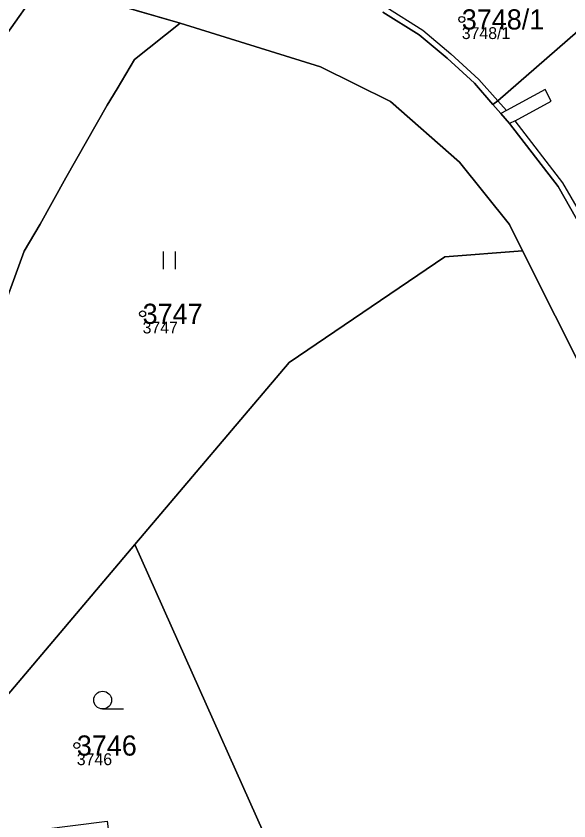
# Model space of a CAD drawing. Extents: x -690132 to -685994, y -975441 to -972444.
# Drawn here: x -687870.4 to -687823.8, y -975093.8 to -975025.9 of the extents above; entities that cross this region are included whole.
import ezdxf

# ---------------------------------------------------------------- set-up
doc = ezdxf.new("R2010")
doc.units = 0
for name, color, linetype in [('Definiční body', 7, 'Continuous'), ('Hranice parcel', 7, 'Continuous'), ('Parcelní čísla', 7, 'Continuous'), ('Polygon parcely', 7, 'Continuous'), ('Vnitřní kresba', 7, 'Continuous'), ('Značky kultur', 7, 'Continuous')]:
    doc.layers.add(name, color=color, linetype=linetype)

msp = doc.modelspace()

# ---------------------------------------------------------------- linework, layer by layer
at = {"layer": 'Definiční body'}
for centre in [(-687832.85, -975026.22), (-687859.77, -975051.04), (-687865.32, -975087.44)]:
    msp.add_circle(centre, 0.25, dxfattribs=at)
at = {"layer": 'Hranice parcel'}
for p, q in [((-687856.59, -975026.55), (-687866.07, -975023.78)), ((-687827.73, -975045.72), (-687828.84, -975043.51)), ((-687822.23, -975056.68), (-687827.73, -975045.72)), ((-687847.42, -975055.15), (-687860.43, -975070.48)), ((-687860.43, -975070.48), (-687874.61, -975087.2))]:
    msp.add_line(p, q, dxfattribs=at)
for points in [[(-687830.22, -975033.39), (-687829.82, -975033.08), (-687813.06, -975018.47)], [(-687858.57, -975188.27), (-687859.09, -975180.71), (-687859.93, -975173.43), (-687861.53, -975165.82), (-687863.81, -975158.67), (-687866.35, -975152.02), (-687877.74, -975124.4), (-687880.38, -975116.79), (-687882.46, -975109.46), (-687883.81, -975098.11), (-687884.16, -975095.16), (-687884.2, -975094.81), (-687884.31, -975087.14), (-687882.82, -975072.15), (-687881.87, -975065.58), (-687880.57, -975056.58), (-687879.17, -975048.95), (-687876.94, -975041.42), (-687874.54, -975034.56), (-687871.66, -975028.07), (-687868.21, -975023.16)], [(-687830.22, -975033.39), (-687831.78, -975031.6), (-687834.09, -975029.49), (-687836.45, -975027.52), (-687839.52, -975025.6)], [(-687856.59, -975026.55), (-687860.45, -975029.6), (-687861.92, -975032.06), (-687862.76, -975033.46), (-687866.24, -975039.59), (-687868.4, -975043.48), (-687869.75, -975045.77), (-687872.11, -975052.18), (-687872.55, -975054.4), (-687873.15, -975057.4), (-687873.37, -975058.49), (-687874.46, -975065.7), (-687876.01, -975080.53), (-687876.77, -975087.55), (-687876.83, -975089.82), (-687875.76, -975088.56), (-687874.61, -975087.2)], [(-687828.84, -975043.51), (-687833.04, -975038.25), (-687838.85, -975033.15), (-687844.76, -975030.21), (-687856.59, -975026.55)], [(-687830.22, -975033.39), (-687829.56, -975034.16), (-687828.84, -975034.99), (-687824.73, -975040.32), (-687821.64, -975045.76)], [(-687827.73, -975045.72), (-687834.28, -975046.25), (-687847.42, -975055.15)], [(-687851.52, -975106.1), (-687845.32, -975104.27), (-687860.43, -975070.48)]]:
    msp.add_lwpolyline(points, dxfattribs=at)
at = {"layer": 'Polygon parcely'}
for points in [[(-687827.73, -975045.72), (-687822.23, -975056.68), (-687815.48, -975067.61), (-687810.69, -975074.14), (-687802.69, -975082.48), (-687795.67, -975088.32), (-687783.13, -975093.19), (-687775.57, -975093.78), (-687763.82, -975093.13), (-687754.08, -975090.31), (-687748.68, -975086.41), (-687744.53, -975081.77), (-687740.59, -975075.98), (-687729.5, -975055), (-687752.57, -975015.79), (-687760.48, -974996.55), (-687767.24, -974977.6), (-687769.03, -974971.44), (-687774.45, -974950.75), (-687778.64, -974925.58)], [(-687871.66, -975028.07), (-687868.21, -975023.16), (-687867.82, -975022.6), (-687865.68, -975019.55), (-687862.6, -975011.71), (-687860.98, -975003.43), (-687861.55, -974997.91), (-687862.12, -974992.47), (-687864.4, -974986.52), (-687870.73, -974977.82)], [(-687870.73, -974977.82), (-687864.4, -974986.52), (-687862.12, -974992.47), (-687861.55, -974997.91), (-687860.98, -975003.43), (-687862.6, -975011.71), (-687865.68, -975019.55), (-687867.82, -975022.6), (-687868.21, -975023.16), (-687866.07, -975023.78), (-687856.59, -975026.55), (-687844.76, -975030.21), (-687838.85, -975033.15), (-687833.04, -975038.25), (-687828.84, -975043.51), (-687827.73, -975045.72)], [(-687839.52, -975025.6), (-687836.45, -975027.52), (-687834.09, -975029.49), (-687831.78, -975031.6), (-687830.22, -975033.39), (-687829.82, -975033.08), (-687813.06, -975018.47)], [(-687872.11, -975052.18), (-687869.75, -975045.77), (-687868.4, -975043.48), (-687866.24, -975039.59), (-687862.76, -975033.46), (-687861.92, -975032.06), (-687860.45, -975029.6), (-687856.59, -975026.55), (-687866.07, -975023.78), (-687868.21, -975023.16), (-687871.66, -975028.07)], [(-687821.64, -975045.76), (-687824.73, -975040.32), (-687828.84, -975034.99), (-687829.56, -975034.16), (-687830.22, -975033.39), (-687831.78, -975031.6), (-687834.09, -975029.49), (-687836.45, -975027.52), (-687839.52, -975025.6)], [(-687874.61, -975087.2), (-687860.43, -975070.48), (-687847.42, -975055.15), (-687834.28, -975046.25), (-687827.73, -975045.72), (-687828.84, -975043.51), (-687833.04, -975038.25), (-687838.85, -975033.15), (-687844.76, -975030.21), (-687856.59, -975026.55), (-687860.45, -975029.6), (-687861.92, -975032.06), (-687862.76, -975033.46), (-687866.24, -975039.59), (-687868.4, -975043.48), (-687869.75, -975045.77), (-687872.11, -975052.18)]]:
    msp.add_lwpolyline(points, dxfattribs=at)
for points in [[(-687829.56, -975034.16), (-687828.84, -975034.99), (-687824.73, -975040.32), (-687821.64, -975045.76), (-687821.19, -975045.41), (-687813.4, -975041.33), (-687811.82, -975040.5), (-687805.13, -975037), (-687813.06, -975018.47), (-687829.82, -975033.08), (-687830.22, -975033.39)], [(-687810.69, -975074.14), (-687815.48, -975067.61), (-687822.23, -975056.68), (-687827.73, -975045.72), (-687834.28, -975046.25), (-687847.42, -975055.15), (-687860.43, -975070.48), (-687845.32, -975104.27), (-687851.52, -975106.1), (-687843.62, -975128.47), (-687835.56, -975151.29), (-687826.62, -975165.82), (-687834.11, -975171.67), (-687841.44, -975178.3), (-687843.29, -975179.27), (-687842.51, -975180.89), (-687798.86, -975144.82), (-687774.17, -975105.13), (-687754.08, -975090.31), (-687763.82, -975093.13), (-687775.57, -975093.78), (-687783.13, -975093.19), (-687795.67, -975088.32), (-687802.69, -975082.48)], [(-687873.7, -975095.19), (-687862.77, -975093.81), (-687862.29, -975097.59), (-687860.14, -975097.32), (-687860.12, -975098.46), (-687858.78, -975098.24), (-687858.47, -975100.66), (-687859.82, -975100.84), (-687859.56, -975102.87), (-687861.61, -975103.13), (-687861.39, -975104.86), (-687872.42, -975106.26), (-687870.47, -975111.72), (-687870.1, -975111.61), (-687851.52, -975106.1), (-687845.32, -975104.27), (-687860.43, -975070.48), (-687874.61, -975087.2)]]:
    msp.add_lwpolyline(points, close=True, dxfattribs=at)
at = {"layer": 'Vnitřní kresba'}
for p, q in [((-687839.27, -975025.17), (-687836.14, -975027.14)), ((-687836.14, -975027.14), (-687833.77, -975029.11)), ((-687833.77, -975029.11), (-687831.4, -975031.28)), ((-687831.4, -975031.28), (-687829.82, -975033.08)), ((-687825.82, -975032.14), (-687829.08, -975033.9)), ((-687825.3, -975033.12), (-687825.82, -975032.14)), ((-687829.08, -975033.9), (-687829.82, -975033.08)), ((-687828.35, -975034.76), (-687825.3, -975033.12)), ((-687829.08, -975033.9), (-687829.56, -975034.16)), ((-687828.35, -975034.76), (-687828.84, -975034.99)), ((-687824.33, -975040.01), (-687828.35, -975034.76)), ((-687821.19, -975045.41), (-687824.33, -975040.01))]:
    msp.add_line(p, q, dxfattribs=at)
at = {"layer": 'Značky kultur'}
for p, q in [((-687858.011, -975047.28), (-687858.011, -975045.78)), ((-687857.01, -975047.28), (-687857.01, -975045.78)), ((-687863.143, -975084.36), (-687861.393, -975084.36))]:
    msp.add_line(p, q, dxfattribs=at)
msp.add_circle((-687863.143, -975083.61), 0.75, dxfattribs=at)

# ---------------------------------------------------------------- texts
at = {"layer": 'Definiční body'}
for s, p in [('3748/1', (-687832.85, -975027.876)), ('3747', (-687859.77, -975052.696)), ('3746', (-687865.32, -975089.096))]:
    msp.add_text(s, height=1, dxfattribs=at).set_placement(p)
at = {"layer": 'Parcelní čísla'}
for s, p in [('3748/1', (-687832.85, -975027.07)), ('3747', (-687859.77, -975051.89)), ('3746', (-687865.32, -975088.29))]:
    msp.add_text(s, height=1.7, dxfattribs=at).set_placement(p)

doc.saveas('drawing.dxf')
